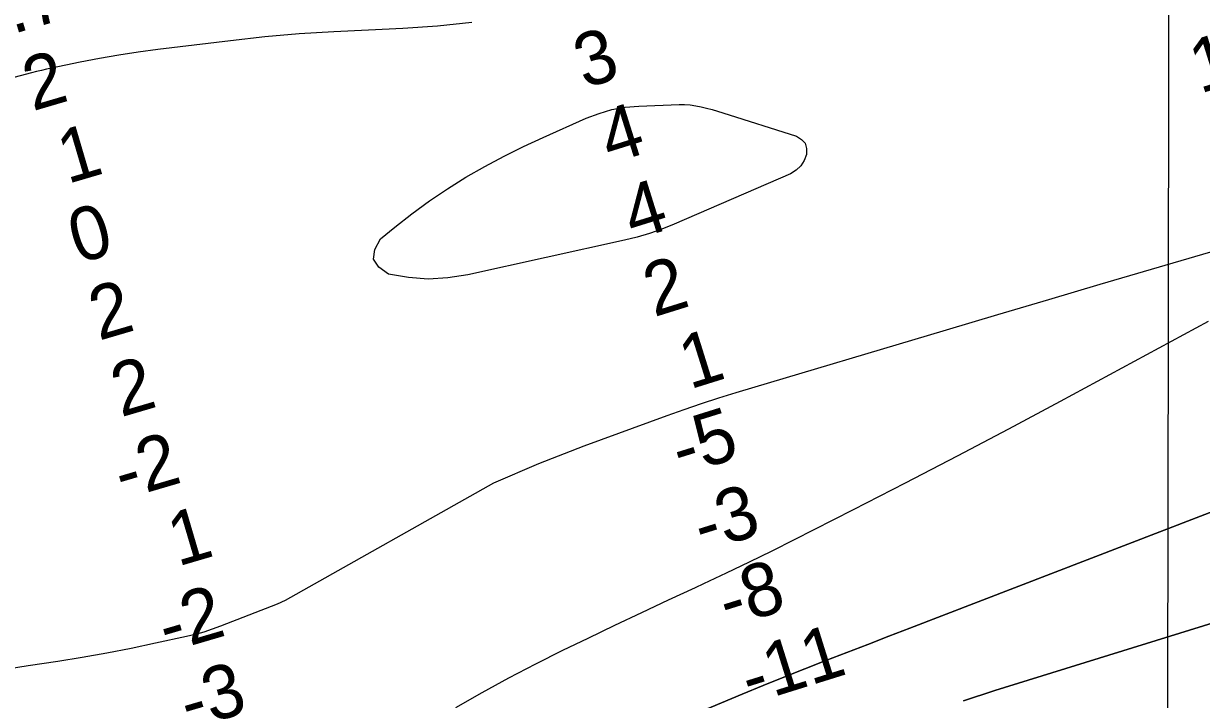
# Model space of a CAD drawing. Extents: x 3187622 to 3225504, y 800805 to 826213.
# Drawn here: x 3216557 to 3218035, y 812536 to 813384 of the extents above; entities that cross this region are included whole.
import ezdxf

# ---------------------------------------------------------------- set-up
doc = ezdxf.new("R2010")
doc.units = 0
for name, color, linetype in [('V-GRID-MAJR', 7, 'Continuous'), ('V-RIVR-RANG', 7, 'Continuous'), ('V-TOPO-DPTH', 7, 'Continuous'), ('V-TOPO-MINR', 7, 'Continuous')]:
    doc.layers.add(name, color=color, linetype=linetype)

msp = doc.modelspace()

# ---------------------------------------------------------------- linework, layer by layer
at = {"layer": 'V-GRID-MAJR'}
msp.add_spline([(3217981.911, 806194.152), (3217992.489, 812254.4180000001), (3218003.0700000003, 818316.626), (3218013.65, 824378.872), (3218013.653, 824380.775)], degree=3, dxfattribs=at)
at = {"layer": 'V-TOPO-DPTH'}
for points in [[(3217736.3884802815, 812533.941225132), (3217775.8958400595, 812546.8731337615), (3218210.5354849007, 812681.7061366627), (3218223.473905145, 812685.6980140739), (3218236.420433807, 812689.6632711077), (3218249.379125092, 812693.5885975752), (3218262.3459247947, 812697.4873036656), (3218427.240987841, 812746.789006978), (3218522.5720519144, 812775.6067988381), (3218617.783994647, 812804.808824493), (3218712.8172553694, 812834.5872008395), (3218807.731394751, 812864.7498109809), (3219011.6168343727, 812930.2229507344), (3219021.441574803, 812933.5188265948), (3219031.2043779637, 812936.9823689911), (3219040.874275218, 812940.6974111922), (3219050.4822352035, 812944.5801199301), (3219133.76600176, 812979.4970320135), (3219184.915631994, 813001.0893178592), (3219235.9936822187, 813022.8484958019), (3219286.9643624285, 813044.8580118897), (3219337.863462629, 813067.0344200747), (3219663.276148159, 813209.7654572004)], [(3219663.276148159, 813209.7654572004), (3219337.863462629, 813067.0344200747), (3219286.9643624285, 813044.8580118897), (3219235.9936822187, 813022.8484958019), (3219184.915631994, 813001.0893178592), (3219133.76600176, 812979.4970320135), (3219050.4822352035, 812944.5801199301), (3219040.874275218, 812940.6974111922), (3219031.2043779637, 812936.9823689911), (3219021.441574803, 812933.5188265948), (3219011.6168343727, 812930.2229507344), (3218807.731394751, 812864.7498109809), (3218712.8172553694, 812834.5872008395), (3218617.783994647, 812804.808824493), (3218522.5720519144, 812775.6067988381), (3218427.240987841, 812746.789006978), (3218262.3459247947, 812697.4873036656), (3218249.379125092, 812693.5885975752), (3218236.420433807, 812689.6632711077), (3218223.473905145, 812685.6980140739), (3218210.5354849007, 812681.7061366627), (3217775.8958400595, 812546.8731337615), (3217736.3884802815, 812533.941225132)], [(3218073.616423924, 813105.4826170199), (3217971.9085113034, 813075.5426591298), (3217907.6318708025, 813056.580628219), (3217843.370060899, 813037.5685764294), (3217779.130496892, 813018.481493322), (3217714.9057634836, 812999.3443893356), (3217451.0237580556, 812920.54743207), (3217429.179397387, 812913.8101100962), (3217407.4212301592, 812906.8128096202), (3217385.7923530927, 812899.4255413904), (3217364.2496694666, 812891.7782946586), (3217260.314918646, 812853.8280283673), (3217203.1032553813, 812831.4564353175), (3217146.656160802, 812807.3979153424), (3216885.2955163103, 812659.843643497), (3216875.246312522, 812655.2595542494), (3216804.350759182, 812627.5658775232), (3216793.84890726, 812623.7469562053), (3216783.2453637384, 812620.264208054), (3216772.4892828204, 812617.2857196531), (3216761.631510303, 812614.643404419), (3216722.5463207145, 812606.1043340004), (3216692.014617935, 812599.7413196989), (3216661.4100809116, 812593.7718384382), (3216630.6962925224, 812588.3926567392), (3216599.9096698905, 812583.4070080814), (3216562.657986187, 812577.7418911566), (3216513.2434570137, 812569.9152727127)], [(3218073.616423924, 813105.4826170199), (3217971.9085113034, 813075.5426591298), (3217907.6318708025, 813056.580628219), (3217843.370060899, 813037.5685764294), (3217779.130496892, 813018.481493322), (3217714.9057634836, 812999.3443893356), (3217451.0237580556, 812920.54743207), (3217429.179397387, 812913.8101100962), (3217407.4212301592, 812906.8128096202), (3217385.7923530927, 812899.4255413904), (3217364.2496694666, 812891.7782946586), (3217260.314918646, 812853.8280283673), (3217203.1032553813, 812831.4564353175), (3217146.656160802, 812807.3979153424), (3216885.2955163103, 812659.843643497), (3216875.246312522, 812655.2595542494), (3216804.350759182, 812627.5658775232), (3216793.84890726, 812623.7469562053), (3216783.2453637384, 812620.264208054), (3216772.4892828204, 812617.2857196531), (3216761.631510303, 812614.643404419), (3216722.5463207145, 812606.1043340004), (3216692.014617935, 812599.7413196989), (3216661.4100809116, 812593.7718384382), (3216630.6962925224, 812588.3926567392), (3216599.9096698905, 812583.4070080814), (3216562.657986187, 812577.7418911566), (3216513.2434570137, 812569.9152727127)], [(3217254.2230023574, 812456.2664783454), (3217458.8492494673, 812542.2223638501), (3217484.9719195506, 812553.0567748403), (3217511.158263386, 812563.7329646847), (3217537.440117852, 812574.1718228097), (3217563.7856460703, 812584.4524597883), (3217590.1785539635, 812594.6154071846), (3217616.5709489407, 812604.7796862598), (3217642.962574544, 812614.945962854), (3217669.3536872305, 812625.1135711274), (3218165.5484472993, 812816.3022919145)], [(3218165.5484472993, 812816.3022919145), (3217669.3536872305, 812625.1135711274), (3217642.962574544, 812614.945962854), (3217616.5709489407, 812604.7796862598), (3217590.1785539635, 812594.6154071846), (3217563.7856460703, 812584.4524597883), (3217537.440117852, 812574.1718228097), (3217511.158263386, 812563.7329646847), (3217484.9719195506, 812553.0567748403), (3217458.8492494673, 812542.2223638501), (3217254.2230023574, 812456.2664783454)]]:
    msp.add_lwpolyline(points, dxfattribs=at)
at = {"layer": 'V-TOPO-MINR'}
for points in [[(3217119.4428716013, 813385.7721586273), (3217076.3045685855, 813381.3142419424), (3217033.0424898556, 813378.2845963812), (3216989.697893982, 813376.2071315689), (3216946.336272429, 813374.2584284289), (3216903.03457412, 813371.5281453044), (3216859.8227606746, 813367.6254922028), (3216816.6708704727, 813362.9412591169), (3216725.35214374, 813351.7741546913), (3216700.882452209, 813348.4746685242), (3216676.4786247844, 813344.774270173), (3216652.1735935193, 813340.4725035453), (3216627.93442636, 813335.7698247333), (3216592.111018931, 813328.3595334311), (3216585.844979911, 813327.0100807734), (3216579.594873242, 813325.5929219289), (3216573.368665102, 813324.0742038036), (3216567.158389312, 813322.487779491), (3216022.0575179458, 813178.5038607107)], [(3217532.4449273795, 813205.6271389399), (3217526.509734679, 813200.2721381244), (3217519.4207450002, 813195.879722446), (3217373.314580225, 813132.4708001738), (3217358.0832343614, 813126.374351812), (3217342.6584558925, 813120.8738690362), (3217326.943528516, 813116.2673346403), (3217311.035168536, 813112.256765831), (3217114.492808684, 813068.6725074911), (3217089.619586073, 813064.931470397), (3217064.7676931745, 813063.4614608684), (3217039.947794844, 813065.3979926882), (3217015.149226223, 813069.6055520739), (3217002.9903659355, 813078.4930006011), (3216996.3220162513, 813088.6424699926), (3216997.889432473, 813100.684970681), (3217004.9473592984, 813113.9894922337), (3217022.7968896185, 813128.6874321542), (3217044.287623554, 813145.5626875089), (3217066.262613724, 813161.7474827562), (3217088.9639882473, 813176.8965878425), (3217112.1496190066, 813191.3552328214), (3217135.917328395, 813204.8732838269), (3217159.9736760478, 813217.8326533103), (3217184.4629810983, 813229.9540005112), (3217209.240924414, 813241.5166661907), (3217263.181352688, 813265.5626996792), (3217279.169128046, 813271.6098846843), (3217295.450835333, 813276.3913187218), (3217312.173440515, 813279.2741263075), (3217329.189977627, 813280.8911829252), (3217379.6259040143, 813282.7583772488), (3217386.6305848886, 813282.7242706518), (3217393.595682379, 813282.3037175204), (3217400.501404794, 813281.303494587), (3217407.3675438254, 813279.9168251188), (3217414.184166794, 813278.1670132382), (3217420.975019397, 813276.3258243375), (3217427.727216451, 813274.3475699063), (3217434.4536431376, 813272.2779384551), (3217526.8459187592, 813242.8231164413), (3217533.1583908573, 813238.9240064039), (3217537.7000512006, 813234.019297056), (3217539.5854939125, 813227.6061887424), (3217539.7001248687, 813220.187481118), (3217536.649424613, 813212.4260174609), (3217532.4449273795, 813205.6271389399)], [(3219663.276148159, 813209.7654572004), (3219337.863462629, 813067.0344200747), (3219286.9643624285, 813044.8580118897), (3219235.9936822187, 813022.8484958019), (3219184.915631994, 813001.0893178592), (3219133.76600176, 812979.4970320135), (3219050.4822352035, 812944.5801199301), (3219040.874275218, 812940.6974111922), (3219031.2043779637, 812936.9823689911), (3219021.441574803, 812933.5188265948), (3219011.6168343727, 812930.2229507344), (3218807.731394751, 812864.7498109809), (3218712.8172553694, 812834.5872008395), (3218617.783994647, 812804.808824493), (3218522.5720519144, 812775.6067988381), (3218427.240987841, 812746.789006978), (3218262.3459247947, 812697.4873036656), (3218249.379125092, 812693.5885975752), (3218236.420433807, 812689.6632711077), (3218223.473905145, 812685.6980140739), (3218210.5354849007, 812681.7061366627), (3217775.8958400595, 812546.8731337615), (3217736.3884802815, 812533.941225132)], [(3218073.616423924, 813105.4826170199), (3217971.9085113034, 813075.5426591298), (3217907.6318708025, 813056.580628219), (3217843.370060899, 813037.5685764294), (3217779.130496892, 813018.481493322), (3217714.9057634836, 812999.3443893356), (3217451.0237580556, 812920.54743207), (3217429.179397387, 812913.8101100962), (3217407.4212301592, 812906.8128096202), (3217385.7923530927, 812899.4255413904), (3217364.2496694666, 812891.7782946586), (3217260.314918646, 812853.8280283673), (3217203.1032553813, 812831.4564353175), (3217146.656160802, 812807.3979153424), (3216885.2955163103, 812659.843643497), (3216875.246312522, 812655.2595542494), (3216804.350759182, 812627.5658775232), (3216793.84890726, 812623.7469562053), (3216783.2453637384, 812620.264208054), (3216772.4892828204, 812617.2857196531), (3216761.631510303, 812614.643404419), (3216722.5463207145, 812606.1043340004), (3216692.014617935, 812599.7413196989), (3216661.4100809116, 812593.7718384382), (3216630.6962925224, 812588.3926567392), (3216599.9096698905, 812583.4070080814), (3216562.657986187, 812577.7418911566), (3216513.2434570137, 812569.9152727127)], [(3218043.6796595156, 813010.4427904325), (3217857.7103741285, 812909.8312563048), (3217793.1575634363, 812875.2227442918), (3217728.4329335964, 812840.9416271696), (3217663.450575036, 812807.1516023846), (3217598.296397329, 812773.6889724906), (3217524.2608983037, 812736.0185417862), (3217495.917504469, 812721.7975784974), (3217467.470029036, 812707.791048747), (3217438.8664312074, 812694.1061693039), (3217410.1587517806, 812680.6357233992), (3217399.986184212, 812675.9322687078), (3217366.1546151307, 812660.1853315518), (3217332.377013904, 812644.3242193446), (3217298.680364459, 812628.29184456), (3217265.037682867, 812612.1452947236), (3217233.437919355, 812596.8804252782), (3217199.3170043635, 812579.8949621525), (3217165.4797633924, 812562.377136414), (3217132.0680334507, 812544.0607667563), (3217098.9399775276, 812525.2120344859)], [(3218165.5484472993, 812816.3022919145), (3217669.3536872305, 812625.1135711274), (3217642.962574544, 812614.945962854), (3217616.5709489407, 812604.7796862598), (3217590.1785539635, 812594.6154071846), (3217563.7856460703, 812584.4524597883), (3217537.440117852, 812574.1718228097), (3217511.158263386, 812563.7329646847), (3217484.9719195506, 812553.0567748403), (3217458.8492494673, 812542.2223638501), (3217254.2230023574, 812456.2664783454)]]:
    msp.add_lwpolyline(points, dxfattribs=at)

# ---------------------------------------------------------------- texts
at = {"layer": 'V-RIVR-RANG'}
for s, rotation, p in [('8.7', 16.405944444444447, (3216495.60686682, 813357.0058722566)), ('3', 17.364611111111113, (3217260.825104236, 813302.5309573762)), ('1', 17.364611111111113, (3218033.346357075, 813296.1781054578)), ('2', 16.405944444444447, (3216568.3439260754, 813274.1782548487)), ('4', 17.364611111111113, (3217293.034954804, 813207.8323869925)), ('1', 16.405944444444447, (3216611.9814245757, 813182.7838902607)), ('4', 17.364611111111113, (3217321.972954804, 813112.1113869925)), ('0', 16.405944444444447, (3216625.507203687, 813082.5237698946)), ('2', 17.364611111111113, (3217348.141619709, 813015.5234080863)), ('2', 16.405944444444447, (3216651.4319260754, 812985.9142548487)), ('1', 17.364611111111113, (3217392.939357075, 812924.7611054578)), ('2', 16.405944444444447, (3216679.128926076, 812889.8262548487)), ('-5', 17.364611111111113, (3217381.8478770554, 812816.5227739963)), ('-2', 16.405944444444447, (3216681.5209602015, 812786.2880399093)), ('-3', 17.364611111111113, (3217409.2753306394, 812720.3284218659)), ('1', 16.405944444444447, (3216750.4624245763, 812702.3438902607)), ('-8', 17.364611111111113, (3217440.7299079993, 812625.394675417)), ('-2', 16.405944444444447, (3216736.9129602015, 812594.1120399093)), ('-11', 17.364611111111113, (3217468.9126347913, 812529.4364993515)), ('-3', 16.405944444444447, (3216764.1028808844, 812497.8750356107))]:
    msp.add_text(s, height=66.99999999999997, rotation=rotation, dxfattribs=at).set_placement(p)

doc.saveas('drawing.dxf')
